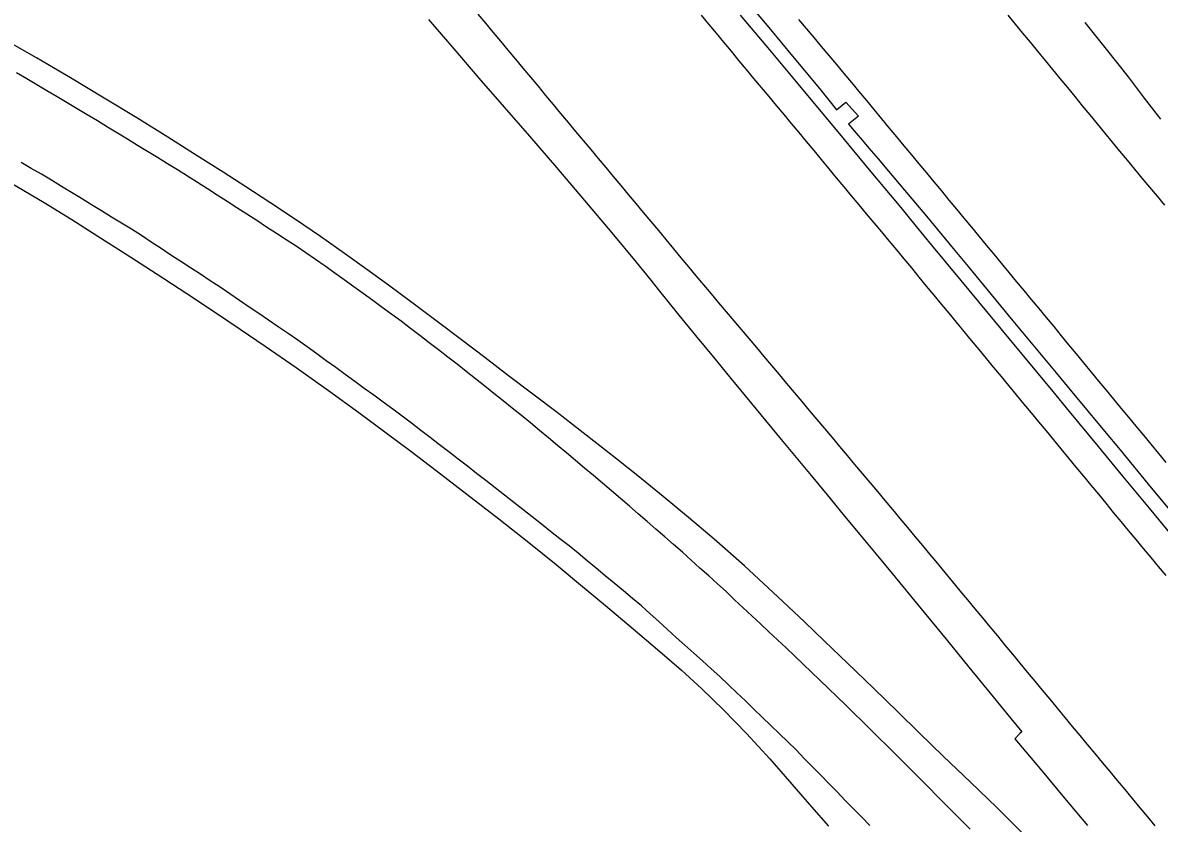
# Model space of a CAD drawing. Extents: x 1948091 to 1975253, y 787267 to 823306.
# Drawn here: x 1950296.4 to 1950538.2, y 820531.4 to 820701.8 of the extents above; entities that cross this region are included whole.
import ezdxf

# ---------------------------------------------------------------- set-up
doc = ezdxf.new("R2010")
doc.units = 0
doc.layers.add('RD_EX_Pavement_Markings', color=7, linetype='Continuous')
doc.layers.add('RD_EX_Road', color=7, linetype='Continuous')

msp = doc.modelspace()

# ---------------------------------------------------------------- linework, layer by layer
at = {"layer": 'RD_EX_Pavement_Markings'}
for points in [[(1950537.38, 820530.84), (1950535.78, 820532.76), (1950534.18, 820534.68), (1950532.58, 820536.6), (1950530.97, 820538.52), (1950529.37, 820540.44), (1950527.77, 820542.36), (1950526.18, 820544.28), (1950524.58, 820546.21), (1950522.99, 820548.13), (1950521.39, 820550.06), (1950519.8, 820551.98), (1950518.21, 820553.91), (1950516.61, 820555.83), (1950515.02, 820557.76), (1950513.42, 820559.68), (1950511.83, 820561.61), (1950510.23, 820563.53), (1950508.64, 820565.46), (1950507.05, 820567.38), (1950505.45, 820569.31), (1950503.86, 820571.23), (1950502.26, 820573.16), (1950500.67, 820575.08), (1950499.07, 820577.01), (1950497.48, 820578.93), (1950495.89, 820580.86), (1950494.29, 820582.78), (1950492.7, 820584.71), (1950491.1, 820586.63), (1950489.51, 820588.56), (1950487.91, 820590.48), (1950486.32, 820592.41), (1950484.73, 820594.33), (1950483.13, 820596.26), (1950481.54, 820598.18), (1950479.93, 820600.1), (1950478.32, 820602.01), (1950476.71, 820603.92), (1950475.1, 820605.83), (1950473.49, 820607.75), (1950471.88, 820609.66), (1950470.28, 820611.57), (1950468.67, 820613.49), (1950467.06, 820615.4), (1950465.45, 820617.31), (1950463.84, 820619.22), (1950462.23, 820621.14), (1950460.62, 820623.05), (1950459.01, 820624.96), (1950457.4, 820626.87), (1950455.79, 820628.79), (1950454.19, 820630.7), (1950452.58, 820632.61), (1950450.97, 820634.53), (1950449.36, 820636.44), (1950447.75, 820638.35), (1950446.14, 820640.26), (1950444.53, 820642.18), (1950442.92, 820644.09), (1950441.32, 820646), (1950439.72, 820647.92), (1950438.11, 820649.84), (1950436.51, 820651.76), (1950434.91, 820653.68), (1950433.31, 820655.6), (1950431.71, 820657.52), (1950430.11, 820659.44), (1950428.51, 820661.36), (1950426.91, 820663.28), (1950425.31, 820665.2), (1950423.71, 820667.12), (1950422.11, 820669.04), (1950420.51, 820670.96), (1950418.91, 820672.88), (1950417.31, 820674.8), (1950415.71, 820676.72), (1950414.1, 820678.64), (1950412.5, 820680.56), (1950410.9, 820682.48), (1950409.3, 820684.4), (1950407.7, 820686.32), (1950406.1, 820688.24), (1950404.5, 820690.16), (1950402.9, 820692.08), (1950401.3, 820694), (1950399.7, 820695.92), (1950398.1, 820697.84), (1950396.5, 820699.76), (1950394.9, 820701.68), (1950393.3, 820703.6)], [(1950440.74, 820703.38), (1950442.33, 820701.46), (1950443.93, 820699.54), (1950445.53, 820697.61), (1950447.13, 820695.69), (1950448.73, 820693.77), (1950450.33, 820691.85), (1950451.92, 820689.93), (1950453.52, 820688.01), (1950455.12, 820686.08), (1950456.72, 820684.16), (1950458.32, 820682.24), (1950459.92, 820680.32), (1950461.51, 820678.4), (1950463.11, 820676.48), (1950464.71, 820674.56), (1950466.31, 820672.63), (1950467.91, 820670.71), (1950469.51, 820668.79), (1950471.1, 820666.87), (1950472.7, 820664.95), (1950474.3, 820663.03), (1950475.9, 820661.1), (1950477.5, 820659.18), (1950479.1, 820657.26), (1950480.69, 820655.34), (1950482.29, 820653.42), (1950483.89, 820651.5), (1950485.48, 820649.57), (1950487.07, 820647.64), (1950488.67, 820645.72), (1950490.26, 820643.79), (1950491.85, 820641.86), (1950493.44, 820639.94), (1950495.03, 820638.01), (1950496.63, 820636.08), (1950498.22, 820634.16), (1950499.81, 820632.23), (1950501.4, 820630.3), (1950502.99, 820628.38), (1950504.59, 820626.45), (1950506.18, 820624.52), (1950507.77, 820622.6), (1950509.36, 820620.67), (1950510.95, 820618.75), (1950512.55, 820616.82), (1950514.14, 820614.89), (1950515.73, 820612.97), (1950517.32, 820611.04), (1950518.91, 820609.11), (1950520.5, 820607.19), (1950522.1, 820605.26), (1950523.69, 820603.33), (1950525.28, 820601.41), (1950526.87, 820599.48), (1950528.46, 820597.55), (1950530.06, 820595.63), (1950531.65, 820593.7), (1950533.24, 820591.77), (1950534.83, 820589.85), (1950536.42, 820587.92), (1950538.02, 820585.99), (1950539.61, 820584.07)], [(1950461.5, 820702.46), (1950463.11, 820700.54), (1950464.72, 820698.63), (1950466.32, 820696.72), (1950467.93, 820694.8), (1950469.54, 820692.89), (1950471.15, 820690.97), (1950472.74, 820689.05), (1950474.34, 820687.13), (1950475.93, 820685.2), (1950477.53, 820683.28), (1950479.12, 820681.35), (1950480.72, 820679.43), (1950482.31, 820677.5), (1950483.9, 820675.58), (1950485.5, 820673.65), (1950487.09, 820671.73), (1950488.69, 820669.81), (1950490.28, 820667.88), (1950491.88, 820665.96), (1950493.47, 820664.03), (1950495.07, 820662.11), (1950496.66, 820660.18), (1950498.26, 820658.26), (1950499.85, 820656.33), (1950501.44, 820654.41), (1950503.04, 820652.48), (1950504.63, 820650.56), (1950506.23, 820648.64), (1950507.82, 820646.71), (1950509.42, 820644.79), (1950511.01, 820642.86), (1950512.61, 820640.94), (1950514.2, 820639.01), (1950515.8, 820637.09), (1950517.38, 820635.16), (1950518.95, 820633.21), (1950520.53, 820631.27), (1950522.12, 820629.35), (1950523.72, 820627.42), (1950525.31, 820625.5), (1950526.91, 820623.57), (1950528.5, 820621.65), (1950530.09, 820619.73), (1950531.69, 820617.8), (1950533.28, 820615.88), (1950534.88, 820613.95), (1950536.47, 820612.03), (1950538.07, 820610.1), (1950539.66, 820608.18)], [(1950539.43, 820662.91), (1950537.84, 820664.83), (1950536.24, 820666.75), (1950534.64, 820668.68), (1950533.05, 820670.6), (1950531.45, 820672.52), (1950529.86, 820674.45), (1950528.28, 820676.38), (1950526.69, 820678.31), (1950525.1, 820680.24), (1950523.52, 820682.18), (1950521.93, 820684.11), (1950520.34, 820686.04), (1950518.76, 820687.97), (1950517.17, 820689.9), (1950515.58, 820691.83), (1950514, 820693.76), (1950512.41, 820695.69), (1950510.82, 820697.62), (1950509.24, 820699.55), (1950507.65, 820701.48), (1950506.07, 820703.42)], [(1950497.97, 820530.09), (1950496.21, 820531.86), (1950494.45, 820533.64), (1950492.69, 820535.41), (1950490.93, 820537.19), (1950489.17, 820538.96), (1950487.41, 820540.74), (1950485.65, 820542.51), (1950483.89, 820544.29), (1950482.11, 820546.05), (1950480.34, 820547.81), (1950478.56, 820549.56), (1950476.78, 820551.32), (1950475, 820553.08), (1950473.22, 820554.83), (1950471.45, 820556.59), (1950469.65, 820558.32), (1950467.84, 820560.06), (1950466.04, 820561.79), (1950464.24, 820563.52), (1950462.43, 820565.25), (1950460.63, 820566.98), (1950458.82, 820568.71), (1950457, 820570.42), (1950455.17, 820572.12), (1950453.35, 820573.83), (1950451.53, 820575.54), (1950449.7, 820577.25), (1950447.88, 820578.96), (1950446.05, 820580.67), (1950444.2, 820582.35), (1950442.35, 820584.03), (1950440.5, 820585.7), (1950438.64, 820587.38), (1950436.79, 820589.05), (1950434.9, 820590.69), (1950433.02, 820592.34), (1950431.13, 820593.98), (1950429.25, 820595.62), (1950427.36, 820597.26), (1950425.47, 820598.89), (1950423.56, 820600.51), (1950421.66, 820602.13), (1950419.75, 820603.75), (1950417.85, 820605.36), (1950415.94, 820606.98), (1950414.04, 820608.6), (1950412.12, 820610.21), (1950410.2, 820611.81), (1950408.28, 820613.4), (1950406.36, 820615), (1950404.43, 820616.6), (1950402.51, 820618.19), (1950400.56, 820619.76), (1950398.6, 820621.31), (1950396.64, 820622.87), (1950394.69, 820624.42), (1950392.73, 820625.98), (1950390.77, 820627.53), (1950388.8, 820629.07), (1950386.82, 820630.6), (1950384.85, 820632.13), (1950382.87, 820633.66), (1950380.89, 820635.19), (1950378.92, 820636.72), (1950376.91, 820638.22), (1950374.89, 820639.69), (1950372.88, 820641.16), (1950370.86, 820642.64), (1950368.84, 820644.11), (1950366.82, 820645.58), (1950364.8, 820647.06), (1950362.76, 820648.5), (1950360.71, 820649.93), (1950358.65, 820651.36), (1950356.6, 820652.78), (1950354.54, 820654.2), (1950352.45, 820655.57), (1950350.35, 820656.93), (1950348.26, 820658.29), (1950346.16, 820659.66), (1950344.07, 820661.02), (1950341.97, 820662.39), (1950339.87, 820663.74), (1950337.76, 820665.08), (1950335.66, 820666.43), (1950333.55, 820667.78), (1950331.45, 820669.13), (1950329.33, 820670.45), (1950327.19, 820671.76), (1950325.06, 820673.06), (1950322.93, 820674.36), (1950320.79, 820675.67), (1950318.66, 820676.97), (1950316.53, 820678.27), (1950314.39, 820679.57), (1950312.25, 820680.86), (1950310.11, 820682.16), (1950307.97, 820683.45), (1950305.84, 820684.75), (1950303.69, 820686.03), (1950301.53, 820687.29), (1950299.38, 820688.56), (1950297.23, 820689.83), (1950295.07, 820691.1)], [(1950476.66, 820530.88), (1950474.92, 820532.66), (1950473.17, 820534.45), (1950471.43, 820536.24), (1950469.68, 820538.03), (1950467.93, 820539.82), (1950466.19, 820541.6), (1950464.44, 820543.39), (1950462.69, 820545.18), (1950460.95, 820546.97), (1950459.18, 820548.73), (1950457.37, 820550.47), (1950455.57, 820552.2), (1950453.77, 820553.93), (1950451.96, 820555.66), (1950450.16, 820557.39), (1950448.36, 820559.12), (1950446.56, 820560.85), (1950444.74, 820562.58), (1950442.89, 820564.25), (1950441.03, 820565.92), (1950439.17, 820567.59), (1950437.31, 820569.26), (1950435.45, 820570.94), (1950433.59, 820572.61), (1950431.73, 820574.28), (1950429.88, 820575.95), (1950428.02, 820577.62), (1950426.11, 820579.23), (1950424.19, 820580.83), (1950422.27, 820582.44), (1950420.35, 820584.04), (1950418.43, 820585.64), (1950416.51, 820587.24), (1950414.59, 820588.84), (1950412.63, 820590.39), (1950410.67, 820591.94), (1950408.7, 820593.49), (1950406.74, 820595.04), (1950404.78, 820596.59), (1950402.82, 820598.13), (1950400.85, 820599.68), (1950398.89, 820601.23), (1950396.93, 820602.78), (1950394.95, 820604.31), (1950392.97, 820605.83), (1950390.99, 820607.36), (1950389.01, 820608.88), (1950387.03, 820610.4), (1950385.04, 820611.93), (1950383.06, 820613.45), (1950381.08, 820614.97), (1950379.1, 820616.5), (1950377.11, 820618.02), (1950375.11, 820619.51), (1950373.09, 820620.98), (1950371.07, 820622.46), (1950369.05, 820623.93), (1950367.03, 820625.4), (1950365.01, 820626.88), (1950362.99, 820628.35), (1950360.97, 820629.83), (1950358.95, 820631.3), (1950356.93, 820632.77), (1950354.9, 820634.23), (1950352.83, 820635.63), (1950350.76, 820637.04), (1950348.7, 820638.44), (1950346.63, 820639.85), (1950344.56, 820641.25), (1950342.49, 820642.66), (1950340.43, 820644.06), (1950338.36, 820645.47), (1950336.28, 820646.85), (1950334.19, 820648.22), (1950332.09, 820649.59), (1950330, 820650.96), (1950327.91, 820652.33), (1950325.82, 820653.71), (1950323.73, 820655.08), (1950321.64, 820656.45), (1950319.54, 820657.8), (1950317.41, 820659.11), (1950315.28, 820660.41), (1950313.15, 820661.72), (1950311.02, 820663.03), (1950308.89, 820664.33), (1950306.75, 820665.64), (1950304.62, 820666.94), (1950302.49, 820668.24), (1950300.33, 820669.51), (1950298.18, 820670.78), (1950296.03, 820672.05)]]:
    msp.add_lwpolyline(points, dxfattribs=at)
at = {"layer": 'RD_EX_Road'}
for points in [[(1950449.86, 820707.13), (1950455.52, 820700.36), (1950460.21, 820694.69), (1950463.82, 820690.31), (1950466.21, 820687.39), (1950467.93, 820685.27), (1950469.56, 820683.27), (1950471.52, 820684.85), (1950474.22, 820681.9), (1950472.14, 820680.22), (1950473.75, 820678.29), (1950475.07, 820676.71), (1950476.44, 820675.08), (1950478.39, 820672.77), (1950480.61, 820670.15), (1950484.02, 820666.14), (1950488.7, 820660.58), (1950494.38, 820653.75), (1950497.56, 820649.88), (1950500.83, 820645.91), (1950507.08, 820638.33), (1950513.12, 820631.07), (1950516.3, 820627.23), (1950519.64, 820623.22), (1950523.13, 820619.01), (1950526.6, 820614.83), (1950529.89, 820610.85), (1950535.91, 820603.55), (1950541.81, 820596.36)], [(1950382.7, 820702.47), (1950388.1, 820696.21), (1950393.46, 820689.97), (1950398.81, 820683.8), (1950404.22, 820677.62), (1950409.94, 820670.98), (1950415.94, 820663.9), (1950421.71, 820657.04), (1950426.92, 820650.79), (1950430.04, 820646.96), (1950431.58, 820644.97), (1950436, 820639.54), (1950439.56, 820635.21), (1950443.37, 820630.58), (1950446.79, 820626.42), (1950452.45, 820619.54), (1950457.81, 820613.04), (1950464.13, 820605.39), (1950467.54, 820601.25), (1950470.99, 820597.08), (1950474.47, 820592.88), (1950477.98, 820588.64), (1950481.39, 820584.51), (1950487.54, 820577.04), (1950492.87, 820570.54), (1950497.74, 820564.58), (1950502.26, 820559.04), (1950506.66, 820553.66), (1950509, 820550.81), (1950508.59, 820550.47), (1950507.54, 820549.37), (1950512.94, 820542.89), (1950518.07, 820536.72), (1950522.95, 820530.87)], [(1950449.08, 820703.41), (1950455.27, 820696.01), (1950461.3, 820688.79), (1950465.15, 820684.16), (1950470.18, 820678.1), (1950476.49, 820670.49), (1950479.84, 820666.47), (1950483.21, 820662.41), (1950486.53, 820658.4), (1950489.79, 820654.46), (1950496.04, 820646.87), (1950501.45, 820640.33), (1950506.21, 820634.59), (1950512.1, 820627.48), (1950515.58, 820623.28), (1950519.1, 820619.04), (1950525.24, 820611.59), (1950530.44, 820605.27), (1950536.08, 820598.42), (1950542.4, 820590.79)], [(1950522.39, 820701.84), (1950526.93, 820696.17), (1950531.64, 820690.23), (1950535.04, 820685.74), (1950538.51, 820681.23)], [(1950508.9, 820529.5), (1950503.66, 820534.71), (1950498.06, 820540.14), (1950492.28, 820545.63), (1950487.14, 820550.59), (1950482.58, 820555.09), (1950477.49, 820560.04), (1950471.89, 820565.42), (1950467.03, 820570.11), (1950462.76, 820574.23), (1950457.06, 820579.59), (1950449.94, 820586.15), (1950443.54, 820591.82), (1950438.09, 820596.44), (1950432.68, 820600.93), (1950427.3, 820605.33), (1950422.84, 820608.9), (1950419.2, 820611.73), (1950414.99, 820614.98), (1950410.08, 820618.79), (1950404.96, 820622.7), (1950399.76, 820626.64), (1950394.71, 820630.48), (1950389.77, 820634.25), (1950384.58, 820638.17), (1950379.19, 820642.2), (1950374.21, 820645.88), (1950369.63, 820649.22), (1950364.83, 820652.67), (1950359.71, 820656.28), (1950354.4, 820659.92), (1950348.98, 820663.53), (1950343.88, 820666.85), (1950339.02, 820669.95), (1950333.51, 820673.44), (1950327.26, 820677.39), (1950320.63, 820681.5), (1950313.69, 820685.73), (1950306.55, 820690.02), (1950299.27, 820694.31), (1950292.21, 820698.38)], [(1950293.85, 820667.69), (1950300.95, 820663.48), (1950306.8, 820659.87), (1950312.32, 820656.37), (1950318.38, 820652.51), (1950324.78, 820648.39), (1950331.29, 820644.13), (1950337.4, 820640.07), (1950342.61, 820636.57), (1950347.96, 820632.91), (1950354.53, 820628.37), (1950361.46, 820623.49), (1950367.88, 820618.8), (1950373.74, 820614.45), (1950378.94, 820610.56), (1950384.37, 820606.45), (1950390.9, 820601.45), (1950397.72, 820596.14), (1950404.06, 820591.13), (1950409.86, 820586.45), (1950415.1, 820582.13), (1950420.38, 820577.73), (1950426.29, 820572.78), (1950431.99, 820567.95), (1950436.6, 820563.92), (1950440.86, 820560), (1950445.52, 820555.49), (1950450.4, 820550.49), (1950455.34, 820545.05), (1950460.95, 820538.65), (1950464.23, 820534.89), (1950467.84, 820530.76)]]:
    msp.add_lwpolyline(points, dxfattribs=at)

doc.saveas('drawing.dxf')
